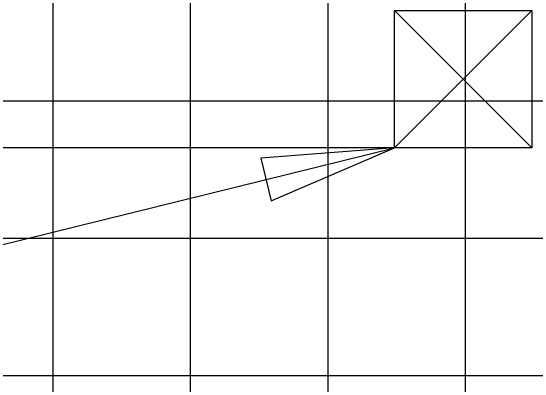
# Model space of a CAD drawing. Extents: x 1797809 to 2198143, y 249608 to 1237864.
# Drawn here: x 2197327.47 to 2197335.11, y 1237192.98 to 1237198.42 of the extents above; entities that cross this region are included whole.
import ezdxf

# ---------------------------------------------------------------- set-up
doc = ezdxf.new("R2010")
doc.units = 0
for name, color, linetype in [('29', 7, 'Continuous'), ('3', 7, 'Continuous'), ('GSDIMS', 7, 'Continuous'), ('GSSHT', 7, 'Continuous')]:
    doc.layers.add(name, color=color, linetype=linetype)

msp = doc.modelspace()

# ---------------------------------------------------------------- linework, layer by layer
at = {"layer": '29'}
for p, q in [((2197333.0524, 1237198.4197), (2197335.0524, 1237196.4197)), ((2197335.0524, 1237198.4197), (2197333.0524, 1237196.4197))]:
    msp.add_line(p, q, dxfattribs=at)
msp.add_lwpolyline([(2197333.0524, 1237198.4197), (2197335.0524, 1237198.4197), (2197335.0524, 1237196.4197), (2197333.0524, 1237196.4197)], close=True, dxfattribs=at)
at = {"layer": '3'}
msp.add_line((2197324.4569, 1237194.2999), (2197333.0524, 1237196.4197), dxfattribs=at)
at = {"layer": 'GSDIMS'}
msp.add_line((2197333.0524, 1237196.4197), (2197314.1943, 1237196.4197), dxfattribs=at)
msp.add_lwpolyline([(2197333.0524, 1237196.4197), (2197331.1095, 1237196.2705), (2197331.2629, 1237195.6484)], close=True, dxfattribs=at)
at = {"layer": 'GSSHT'}
for p, q in [((2197328.0894, 1237163.1062), (2197328.0894, 1237223.1062)), ((2197330.0894, 1237163.1062), (2197330.0894, 1237223.1062)), ((2197332.0894, 1237163.1062), (2197332.0894, 1237223.1062)), ((2197334.0894, 1237163.1062), (2197334.0894, 1237223.1062)), ((2197288.0894, 1237197.1062), (2197408.0894, 1237197.1062)), ((2197288.0894, 1237195.1062), (2197408.0894, 1237195.1062)), ((2197288.0894, 1237193.1062), (2197408.0894, 1237193.1062))]:
    msp.add_line(p, q, dxfattribs=at)

doc.saveas('drawing.dxf')
